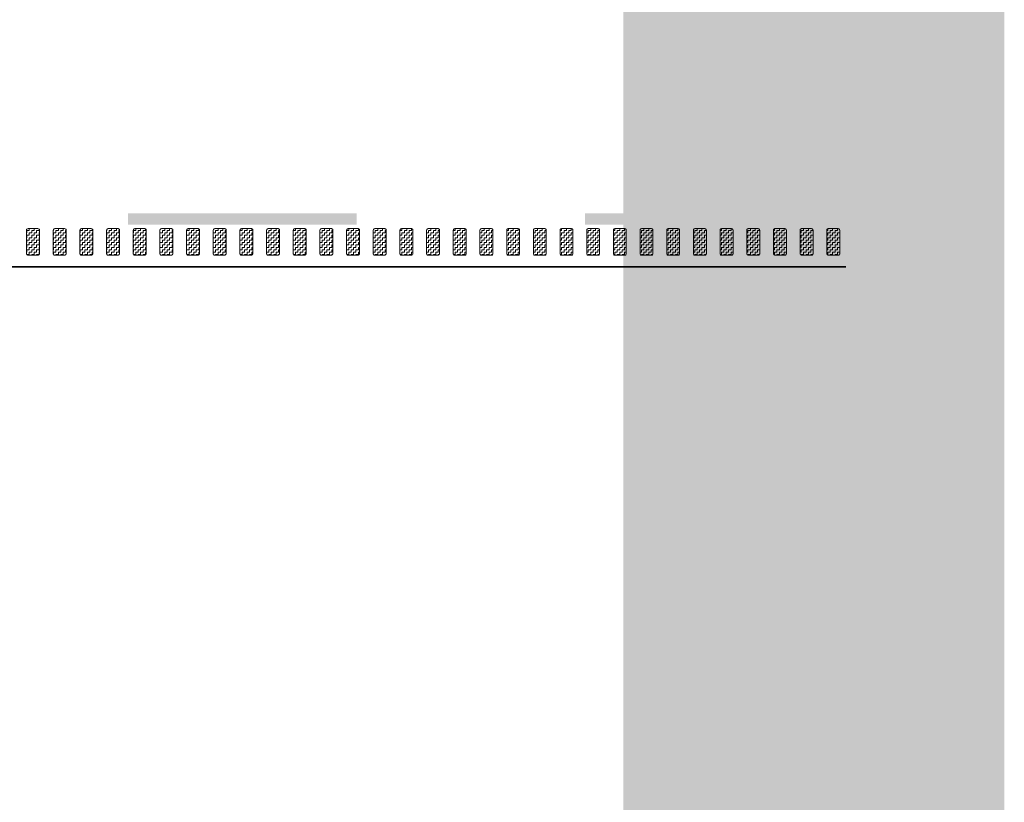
# Model space of a CAD drawing. Header units: metres. Extents: x -699 to 2316, y -1199 to 781.
# Tile 429 of 593: x 842 to 855, y -205 to -195. Entities that reach past the tile are written whole.
import ezdxf

# ---------------------------------------------------------------- set-up
doc = ezdxf.new("R2010")
doc.units = ezdxf.units.M
doc.linetypes.add('VW-3-3_STREEP', pattern=[6, 3, -3])
for name, color, linetype, lineweight in [('N-WA-VW-MARKERING_DYNAMISCH-G', 7, 'Continuous', 35), ('N-WE-VH-KANTVERHARDING-G', 210, 'Continuous', 35), ('N-WE-VW-MARKERING_LANGS_STREEP_33-G', 7, 'VW-3-3_STREEP', 13)]:
    doc.layers.add(name, color=color, linetype=linetype, lineweight=lineweight)
doc.layers.add('X-XX-AL-TEKENBLAD_VIEWPORT-G', color=7, linetype='Continuous', lineweight=18, plot=False)
pattern_1 = [(180, (0, 63.882073), (-0.03175, -0.03175), [0.03175, -0.03175]), (270, (-0.03175, 63.882073), (0.03175, -0.03175), [0.03175, -0.03175])]

msp = doc.modelspace()

# ---------------------------------------------------------------- hatches: boundary and pattern name
at = {"layer": 'N-WA-VW-MARKERING_DYNAMISCH-G', "lineweight": 9}
h = msp.add_hatch(dxfattribs=at)
h.set_pattern_fill('ZIGZAG', color=8, scale=0.01, angle=180, style=0)
h.set_pattern_definition(pattern_1)
edge = h.paths.add_edge_path()
edge.add_line((842.5017, -197.6506), (842.6317, -197.6506))
edge.add_arc((842.6317, -197.6706), 0.02, 0, 90, ccw=False)
edge.add_line((842.6517, -197.6706), (842.6517, -197.9806))
edge.add_arc((842.6317, -197.9806), 0.02, 270, 360, ccw=False)
edge.add_line((842.6317, -198.0006), (842.5017, -198.0006))
edge.add_arc((842.5017, -197.9806), 0.02, 180, 270, ccw=False)
edge.add_line((842.4817, -197.9806), (842.4817, -197.6706))
edge.add_arc((842.5017, -197.6706), 0.02, 90, 180, ccw=False)
h = msp.add_hatch(dxfattribs=at)
h.set_pattern_fill('ZIGZAG', color=8, scale=0.01, angle=180, style=0)
h.set_pattern_definition(pattern_1)
edge = h.paths.add_edge_path()
edge.add_line((842.8517, -197.6506), (842.9817, -197.6506))
edge.add_arc((842.9817, -197.6706), 0.02, 0, 90, ccw=False)
edge.add_line((843.0017, -197.6706), (843.0017, -197.9806))
edge.add_arc((842.9817, -197.9806), 0.02, 270, 360, ccw=False)
edge.add_line((842.9817, -198.0006), (842.8517, -198.0006))
edge.add_arc((842.8517, -197.9806), 0.02, 180, 270, ccw=False)
edge.add_line((842.8317, -197.9806), (842.8317, -197.6706))
edge.add_arc((842.8517, -197.6706), 0.02, 90, 180, ccw=False)
h = msp.add_hatch(dxfattribs=at)
h.set_pattern_fill('ZIGZAG', color=8, scale=0.01, angle=180, style=0)
h.set_pattern_definition(pattern_1)
edge = h.paths.add_edge_path()
edge.add_line((843.2017, -197.6506), (843.3317, -197.6506))
edge.add_arc((843.3317, -197.6706), 0.02, 0, 90, ccw=False)
edge.add_line((843.3517, -197.6706), (843.3517, -197.9806))
edge.add_arc((843.3317, -197.9806), 0.02, 270, 360, ccw=False)
edge.add_line((843.3317, -198.0006), (843.2017, -198.0006))
edge.add_arc((843.2017, -197.9806), 0.02, 180, 270, ccw=False)
edge.add_line((843.1817, -197.9806), (843.1817, -197.6706))
edge.add_arc((843.2017, -197.6706), 0.02, 90, 180, ccw=False)
h = msp.add_hatch(dxfattribs=at)
h.set_pattern_fill('ZIGZAG', color=8, scale=0.01, angle=180, style=0)
h.set_pattern_definition(pattern_1)
edge = h.paths.add_edge_path()
edge.add_line((843.5517, -197.6506), (843.6817, -197.6506))
edge.add_arc((843.6817, -197.6706), 0.02, 0, 90, ccw=False)
edge.add_line((843.7017, -197.6706), (843.7017, -197.9806))
edge.add_arc((843.6817, -197.9806), 0.02, 270, 360, ccw=False)
edge.add_line((843.6817, -198.0006), (843.5517, -198.0006))
edge.add_arc((843.5517, -197.9806), 0.02, 180, 270, ccw=False)
edge.add_line((843.5317, -197.9806), (843.5317, -197.6706))
edge.add_arc((843.5517, -197.6706), 0.02, 90, 180, ccw=False)
h = msp.add_hatch(dxfattribs=at)
h.set_pattern_fill('ZIGZAG', color=8, scale=0.01, angle=180, style=0)
h.set_pattern_definition(pattern_1)
edge = h.paths.add_edge_path()
edge.add_line((843.9017, -197.6506), (844.0317, -197.6506))
edge.add_arc((844.0317, -197.6706), 0.02, 0, 90, ccw=False)
edge.add_line((844.0517, -197.6706), (844.0517, -197.9806))
edge.add_arc((844.0317, -197.9806), 0.02, 270, 360, ccw=False)
edge.add_line((844.0317, -198.0006), (843.9017, -198.0006))
edge.add_arc((843.9017, -197.9806), 0.02, 180, 270, ccw=False)
edge.add_line((843.8817, -197.9806), (843.8817, -197.6706))
edge.add_arc((843.9017, -197.6706), 0.02, 90, 180, ccw=False)
h = msp.add_hatch(dxfattribs=at)
h.set_pattern_fill('ZIGZAG', color=8, scale=0.01, angle=180, style=0)
h.set_pattern_definition(pattern_1)
edge = h.paths.add_edge_path()
edge.add_line((844.2517, -197.6506), (844.3817, -197.6506))
edge.add_arc((844.3817, -197.6706), 0.02, 0, 90, ccw=False)
edge.add_line((844.4017, -197.6706), (844.4017, -197.9806))
edge.add_arc((844.3817, -197.9806), 0.02, 270, 360, ccw=False)
edge.add_line((844.3817, -198.0006), (844.2517, -198.0006))
edge.add_arc((844.2517, -197.9806), 0.02, 180, 270, ccw=False)
edge.add_line((844.2317, -197.9806), (844.2317, -197.6706))
edge.add_arc((844.2517, -197.6706), 0.02, 90, 180, ccw=False)
h = msp.add_hatch(dxfattribs=at)
h.set_pattern_fill('ZIGZAG', color=8, scale=0.01, angle=180, style=0)
h.set_pattern_definition(pattern_1)
edge = h.paths.add_edge_path()
edge.add_line((844.6017, -197.6506), (844.7317, -197.6506))
edge.add_arc((844.7317, -197.6706), 0.02, 0, 90, ccw=False)
edge.add_line((844.7517, -197.6706), (844.7517, -197.9806))
edge.add_arc((844.7317, -197.9806), 0.02, 270, 360, ccw=False)
edge.add_line((844.7317, -198.0006), (844.6017, -198.0006))
edge.add_arc((844.6017, -197.9806), 0.02, 180, 270, ccw=False)
edge.add_line((844.5817, -197.9806), (844.5817, -197.6706))
edge.add_arc((844.6017, -197.6706), 0.02, 90, 180, ccw=False)
h = msp.add_hatch(dxfattribs=at)
h.set_pattern_fill('ZIGZAG', color=8, scale=0.01, angle=180, style=0)
h.set_pattern_definition(pattern_1)
edge = h.paths.add_edge_path()
edge.add_line((844.9517, -197.6506), (845.0817, -197.6506))
edge.add_arc((845.0817, -197.6706), 0.02, 0, 90, ccw=False)
edge.add_line((845.1017, -197.6706), (845.1017, -197.9806))
edge.add_arc((845.0817, -197.9806), 0.02, 270, 360, ccw=False)
edge.add_line((845.0817, -198.0006), (844.9517, -198.0006))
edge.add_arc((844.9517, -197.9806), 0.02, 180, 270, ccw=False)
edge.add_line((844.9317, -197.9806), (844.9317, -197.6706))
edge.add_arc((844.9517, -197.6706), 0.02, 90, 180, ccw=False)
h = msp.add_hatch(dxfattribs=at)
h.set_pattern_fill('ZIGZAG', color=8, scale=0.01, angle=180, style=0)
h.set_pattern_definition(pattern_1)
edge = h.paths.add_edge_path()
edge.add_line((845.3017, -197.6506), (845.4317, -197.6506))
edge.add_arc((845.4317, -197.6706), 0.02, 0, 90, ccw=False)
edge.add_line((845.4517, -197.6706), (845.4517, -197.9806))
edge.add_arc((845.4317, -197.9806), 0.02, 270, 360, ccw=False)
edge.add_line((845.4317, -198.0006), (845.3017, -198.0006))
edge.add_arc((845.3017, -197.9806), 0.02, 180, 270, ccw=False)
edge.add_line((845.2817, -197.9806), (845.2817, -197.6706))
edge.add_arc((845.3017, -197.6706), 0.02, 90, 180, ccw=False)
h = msp.add_hatch(dxfattribs=at)
h.set_pattern_fill('ZIGZAG', color=8, scale=0.01, angle=180, style=0)
h.set_pattern_definition(pattern_1)
edge = h.paths.add_edge_path()
edge.add_line((845.6517, -197.6506), (845.7817, -197.6506))
edge.add_arc((845.7817, -197.6706), 0.02, 0, 90, ccw=False)
edge.add_line((845.8017, -197.6706), (845.8017, -197.9806))
edge.add_arc((845.7817, -197.9806), 0.02, 270, 360, ccw=False)
edge.add_line((845.7817, -198.0006), (845.6517, -198.0006))
edge.add_arc((845.6517, -197.9806), 0.02, 180, 270, ccw=False)
edge.add_line((845.6317, -197.9806), (845.6317, -197.6706))
edge.add_arc((845.6517, -197.6706), 0.02, 90, 180, ccw=False)
h = msp.add_hatch(dxfattribs=at)
h.set_pattern_fill('ZIGZAG', color=8, scale=0.01, angle=180, style=0)
h.set_pattern_definition(pattern_1)
edge = h.paths.add_edge_path()
edge.add_line((846.0017, -197.6506), (846.1317, -197.6506))
edge.add_arc((846.1317, -197.6706), 0.02, 0, 90, ccw=False)
edge.add_line((846.1517, -197.6706), (846.1517, -197.9806))
edge.add_arc((846.1317, -197.9806), 0.02, 270, 360, ccw=False)
edge.add_line((846.1317, -198.0006), (846.0017, -198.0006))
edge.add_arc((846.0017, -197.9806), 0.02, 180, 270, ccw=False)
edge.add_line((845.9817, -197.9806), (845.9817, -197.6706))
edge.add_arc((846.0017, -197.6706), 0.02, 90, 180, ccw=False)
h = msp.add_hatch(dxfattribs=at)
h.set_pattern_fill('ZIGZAG', color=8, scale=0.01, angle=180, style=0)
h.set_pattern_definition(pattern_1)
edge = h.paths.add_edge_path()
edge.add_line((846.3517, -197.6506), (846.4817, -197.6506))
edge.add_arc((846.4817, -197.6706), 0.02, 0, 90, ccw=False)
edge.add_line((846.5017, -197.6706), (846.5017, -197.9806))
edge.add_arc((846.4817, -197.9806), 0.02, 270, 360, ccw=False)
edge.add_line((846.4817, -198.0006), (846.3517, -198.0006))
edge.add_arc((846.3517, -197.9806), 0.02, 180, 270, ccw=False)
edge.add_line((846.3317, -197.9806), (846.3317, -197.6706))
edge.add_arc((846.3517, -197.6706), 0.02, 90, 180, ccw=False)
h = msp.add_hatch(dxfattribs=at)
h.set_pattern_fill('ZIGZAG', color=8, scale=0.01, angle=180, style=0)
h.set_pattern_definition(pattern_1)
edge = h.paths.add_edge_path()
edge.add_line((846.7017, -197.6506), (846.8317, -197.6506))
edge.add_arc((846.8317, -197.6706), 0.02, 0, 90, ccw=False)
edge.add_line((846.8517, -197.6706), (846.8517, -197.9806))
edge.add_arc((846.8317, -197.9806), 0.02, 270, 360, ccw=False)
edge.add_line((846.8317, -198.0006), (846.7017, -198.0006))
edge.add_arc((846.7017, -197.9806), 0.02, 180, 270, ccw=False)
edge.add_line((846.6817, -197.9806), (846.6817, -197.6706))
edge.add_arc((846.7017, -197.6706), 0.02, 90, 180, ccw=False)
h = msp.add_hatch(dxfattribs=at)
h.set_pattern_fill('ZIGZAG', color=8, scale=0.01, angle=180, style=0)
h.set_pattern_definition(pattern_1)
edge = h.paths.add_edge_path()
edge.add_line((847.0517, -197.6506), (847.1817, -197.6506))
edge.add_arc((847.1817, -197.6706), 0.02, 0, 90, ccw=False)
edge.add_line((847.2017, -197.6706), (847.2017, -197.9806))
edge.add_arc((847.1817, -197.9806), 0.02, 270, 360, ccw=False)
edge.add_line((847.1817, -198.0006), (847.0517, -198.0006))
edge.add_arc((847.0517, -197.9806), 0.02, 180, 270, ccw=False)
edge.add_line((847.0317, -197.9806), (847.0317, -197.6706))
edge.add_arc((847.0517, -197.6706), 0.02, 90, 180, ccw=False)
h = msp.add_hatch(dxfattribs=at)
h.set_pattern_fill('ZIGZAG', color=8, scale=0.01, angle=180, style=0)
h.set_pattern_definition(pattern_1)
edge = h.paths.add_edge_path()
edge.add_line((847.4017, -197.6506), (847.5317, -197.6506))
edge.add_arc((847.5317, -197.6706), 0.02, 0, 90, ccw=False)
edge.add_line((847.5517, -197.6706), (847.5517, -197.9806))
edge.add_arc((847.5317, -197.9806), 0.02, 270, 360, ccw=False)
edge.add_line((847.5317, -198.0006), (847.4017, -198.0006))
edge.add_arc((847.4017, -197.9806), 0.02, 180, 270, ccw=False)
edge.add_line((847.3817, -197.9806), (847.3817, -197.6706))
edge.add_arc((847.4017, -197.6706), 0.02, 90, 180, ccw=False)
h = msp.add_hatch(dxfattribs=at)
h.set_pattern_fill('ZIGZAG', color=8, scale=0.01, angle=180, style=0)
h.set_pattern_definition(pattern_1)
edge = h.paths.add_edge_path()
edge.add_line((847.7517, -197.6506), (847.8817, -197.6506))
edge.add_arc((847.8817, -197.6706), 0.02, 0, 90, ccw=False)
edge.add_line((847.9017, -197.6706), (847.9017, -197.9806))
edge.add_arc((847.8817, -197.9806), 0.02, 270, 360, ccw=False)
edge.add_line((847.8817, -198.0006), (847.7517, -198.0006))
edge.add_arc((847.7517, -197.9806), 0.02, 180, 270, ccw=False)
edge.add_line((847.7317, -197.9806), (847.7317, -197.6706))
edge.add_arc((847.7517, -197.6706), 0.02, 90, 180, ccw=False)
h = msp.add_hatch(dxfattribs=at)
h.set_pattern_fill('ZIGZAG', color=8, scale=0.01, angle=180, style=0)
h.set_pattern_definition(pattern_1)
edge = h.paths.add_edge_path()
edge.add_line((848.1017, -197.6506), (848.2317, -197.6506))
edge.add_arc((848.2317, -197.6706), 0.02, 0, 90, ccw=False)
edge.add_line((848.2517, -197.6706), (848.2517, -197.9806))
edge.add_arc((848.2317, -197.9806), 0.02, 270, 360, ccw=False)
edge.add_line((848.2317, -198.0006), (848.1017, -198.0006))
edge.add_arc((848.1017, -197.9806), 0.02, 180, 270, ccw=False)
edge.add_line((848.0817, -197.9806), (848.0817, -197.6706))
edge.add_arc((848.1017, -197.6706), 0.02, 90, 180, ccw=False)
h = msp.add_hatch(dxfattribs=at)
h.set_pattern_fill('ZIGZAG', color=8, scale=0.01, angle=180, style=0)
h.set_pattern_definition(pattern_1)
edge = h.paths.add_edge_path()
edge.add_line((848.4517, -197.6506), (848.5817, -197.6506))
edge.add_arc((848.5817, -197.6706), 0.02, 0, 90, ccw=False)
edge.add_line((848.6017, -197.6706), (848.6017, -197.9806))
edge.add_arc((848.5817, -197.9806), 0.02, 270, 360, ccw=False)
edge.add_line((848.5817, -198.0006), (848.4517, -198.0006))
edge.add_arc((848.4517, -197.9806), 0.02, 180, 270, ccw=False)
edge.add_line((848.4317, -197.9806), (848.4317, -197.6706))
edge.add_arc((848.4517, -197.6706), 0.02, 90, 180, ccw=False)
h = msp.add_hatch(dxfattribs=at)
h.set_pattern_fill('ZIGZAG', color=8, scale=0.01, angle=180, style=0)
h.set_pattern_definition(pattern_1)
edge = h.paths.add_edge_path()
edge.add_line((848.8017, -197.6506), (848.9317, -197.6506))
edge.add_arc((848.9317, -197.6706), 0.02, 0, 90, ccw=False)
edge.add_line((848.9517, -197.6706), (848.9517, -197.9806))
edge.add_arc((848.9317, -197.9806), 0.02, 270, 360, ccw=False)
edge.add_line((848.9317, -198.0006), (848.8017, -198.0006))
edge.add_arc((848.8017, -197.9806), 0.02, 180, 270, ccw=False)
edge.add_line((848.7817, -197.9806), (848.7817, -197.6706))
edge.add_arc((848.8017, -197.6706), 0.02, 90, 180, ccw=False)
h = msp.add_hatch(dxfattribs=at)
h.set_pattern_fill('ZIGZAG', color=8, scale=0.01, angle=180, style=0)
h.set_pattern_definition(pattern_1)
edge = h.paths.add_edge_path()
edge.add_line((849.1517, -197.6506), (849.2817, -197.6506))
edge.add_arc((849.2817, -197.6706), 0.02, 0, 90, ccw=False)
edge.add_line((849.3017, -197.6706), (849.3017, -197.9806))
edge.add_arc((849.2817, -197.9806), 0.02, 270, 360, ccw=False)
edge.add_line((849.2817, -198.0006), (849.1517, -198.0006))
edge.add_arc((849.1517, -197.9806), 0.02, 180, 270, ccw=False)
edge.add_line((849.1317, -197.9806), (849.1317, -197.6706))
edge.add_arc((849.1517, -197.6706), 0.02, 90, 180, ccw=False)
h = msp.add_hatch(dxfattribs=at)
h.set_pattern_fill('ZIGZAG', color=8, scale=0.01, angle=180, style=0)
h.set_pattern_definition(pattern_1)
edge = h.paths.add_edge_path()
edge.add_line((849.5017, -197.6506), (849.6317, -197.6506))
edge.add_arc((849.6317, -197.6706), 0.02, 0, 90, ccw=False)
edge.add_line((849.6517, -197.6706), (849.6517, -197.9806))
edge.add_arc((849.6317, -197.9806), 0.02, 270, 360, ccw=False)
edge.add_line((849.6317, -198.0006), (849.5017, -198.0006))
edge.add_arc((849.5017, -197.9806), 0.02, 180, 270, ccw=False)
edge.add_line((849.4817, -197.9806), (849.4817, -197.6706))
edge.add_arc((849.5017, -197.6706), 0.02, 90, 180, ccw=False)
h = msp.add_hatch(dxfattribs=at)
h.set_pattern_fill('ZIGZAG', color=8, scale=0.01, angle=180, style=0)
h.set_pattern_definition(pattern_1)
edge = h.paths.add_edge_path()
edge.add_line((849.8517, -197.6506), (849.9817, -197.6506))
edge.add_arc((849.9817, -197.6706), 0.02, 0, 90, ccw=False)
edge.add_line((850.0017, -197.6706), (850.0017, -197.9806))
edge.add_arc((849.9817, -197.9806), 0.02, 270, 360, ccw=False)
edge.add_line((849.9817, -198.0006), (849.8517, -198.0006))
edge.add_arc((849.8517, -197.9806), 0.02, 180, 270, ccw=False)
edge.add_line((849.8317, -197.9806), (849.8317, -197.6706))
edge.add_arc((849.8517, -197.6706), 0.02, 90, 180, ccw=False)
h = msp.add_hatch(dxfattribs=at)
h.set_pattern_fill('ZIGZAG', color=8, scale=0.01, angle=180, style=0)
h.set_pattern_definition(pattern_1)
edge = h.paths.add_edge_path()
edge.add_line((850.2017, -197.6506), (850.3317, -197.6506))
edge.add_arc((850.3317, -197.6706), 0.02, 0, 90, ccw=False)
edge.add_line((850.3517, -197.6706), (850.3517, -197.9806))
edge.add_arc((850.3317, -197.9806), 0.02, 270, 360, ccw=False)
edge.add_line((850.3317, -198.0006), (850.2017, -198.0006))
edge.add_arc((850.2017, -197.9806), 0.02, 180, 270, ccw=False)
edge.add_line((850.1817, -197.9806), (850.1817, -197.6706))
edge.add_arc((850.2017, -197.6706), 0.02, 90, 180, ccw=False)
h = msp.add_hatch(dxfattribs=at)
h.set_pattern_fill('ZIGZAG', color=8, scale=0.01, angle=180, style=0)
h.set_pattern_definition(pattern_1)
edge = h.paths.add_edge_path()
edge.add_line((850.5517, -197.6506), (850.6817, -197.6506))
edge.add_arc((850.6817, -197.6706), 0.02, 0, 90, ccw=False)
edge.add_line((850.7017, -197.6706), (850.7017, -197.9806))
edge.add_arc((850.6817, -197.9806), 0.02, 270, 360, ccw=False)
edge.add_line((850.6817, -198.0006), (850.5517, -198.0006))
edge.add_arc((850.5517, -197.9806), 0.02, 180, 270, ccw=False)
edge.add_line((850.5317, -197.9806), (850.5317, -197.6706))
edge.add_arc((850.5517, -197.6706), 0.02, 90, 180, ccw=False)
h = msp.add_hatch(dxfattribs=at)
h.set_pattern_fill('ZIGZAG', color=8, scale=0.01, angle=180, style=0)
h.set_pattern_definition(pattern_1)
edge = h.paths.add_edge_path()
edge.add_line((850.9017, -197.6506), (851.0317, -197.6506))
edge.add_arc((851.0317, -197.6706), 0.02, 0, 90, ccw=False)
edge.add_line((851.0517, -197.6706), (851.0517, -197.9806))
edge.add_arc((851.0317, -197.9806), 0.02, 270, 360, ccw=False)
edge.add_line((851.0317, -198.0006), (850.9017, -198.0006))
edge.add_arc((850.9017, -197.9806), 0.02, 180, 270, ccw=False)
edge.add_line((850.8817, -197.9806), (850.8817, -197.6706))
edge.add_arc((850.9017, -197.6706), 0.02, 90, 180, ccw=False)
h = msp.add_hatch(dxfattribs=at)
h.set_pattern_fill('ZIGZAG', color=8, scale=0.01, angle=180, style=0)
h.set_pattern_definition(pattern_1)
edge = h.paths.add_edge_path()
edge.add_line((851.2517, -197.6506), (851.3817, -197.6506))
edge.add_arc((851.3817, -197.6706), 0.02, 0, 90, ccw=False)
edge.add_line((851.4017, -197.6706), (851.4017, -197.9806))
edge.add_arc((851.3817, -197.9806), 0.02, 270, 360, ccw=False)
edge.add_line((851.3817, -198.0006), (851.2517, -198.0006))
edge.add_arc((851.2517, -197.9806), 0.02, 180, 270, ccw=False)
edge.add_line((851.2317, -197.9806), (851.2317, -197.6706))
edge.add_arc((851.2517, -197.6706), 0.02, 90, 180, ccw=False)
h = msp.add_hatch(dxfattribs=at)
h.set_pattern_fill('ZIGZAG', color=8, scale=0.01, angle=180, style=0)
h.set_pattern_definition(pattern_1)
edge = h.paths.add_edge_path()
edge.add_line((851.6017, -197.6506), (851.7317, -197.6506))
edge.add_arc((851.7317, -197.6706), 0.02, 0, 90, ccw=False)
edge.add_line((851.7517, -197.6706), (851.7517, -197.9806))
edge.add_arc((851.7317, -197.9806), 0.02, 270, 360, ccw=False)
edge.add_line((851.7317, -198.0006), (851.6017, -198.0006))
edge.add_arc((851.6017, -197.9806), 0.02, 180, 270, ccw=False)
edge.add_line((851.5817, -197.9806), (851.5817, -197.6706))
edge.add_arc((851.6017, -197.6706), 0.02, 90, 180, ccw=False)
h = msp.add_hatch(dxfattribs=at)
h.set_pattern_fill('ZIGZAG', color=8, scale=0.01, angle=180, style=0)
h.set_pattern_definition(pattern_1)
edge = h.paths.add_edge_path()
edge.add_line((851.9517, -197.6506), (852.0817, -197.6506))
edge.add_arc((852.0817, -197.6706), 0.02, 0, 90, ccw=False)
edge.add_line((852.1017, -197.6706), (852.1017, -197.9806))
edge.add_arc((852.0817, -197.9806), 0.02, 270, 360, ccw=False)
edge.add_line((852.0817, -198.0006), (851.9517, -198.0006))
edge.add_arc((851.9517, -197.9806), 0.02, 180, 270, ccw=False)
edge.add_line((851.9317, -197.9806), (851.9317, -197.6706))
edge.add_arc((851.9517, -197.6706), 0.02, 90, 180, ccw=False)
h = msp.add_hatch(dxfattribs=at)
h.set_pattern_fill('ZIGZAG', color=8, scale=0.01, angle=180, style=0)
h.set_pattern_definition(pattern_1)
edge = h.paths.add_edge_path()
edge.add_line((852.3017, -197.6506), (852.4317, -197.6506))
edge.add_arc((852.4317, -197.6706), 0.02, 0, 90, ccw=False)
edge.add_line((852.4517, -197.6706), (852.4517, -197.9806))
edge.add_arc((852.4317, -197.9806), 0.02, 270, 360, ccw=False)
edge.add_line((852.4317, -198.0006), (852.3017, -198.0006))
edge.add_arc((852.3017, -197.9806), 0.02, 180, 270, ccw=False)
edge.add_line((852.2817, -197.9806), (852.2817, -197.6706))
edge.add_arc((852.3017, -197.6706), 0.02, 90, 180, ccw=False)
h = msp.add_hatch(dxfattribs=at)
h.set_pattern_fill('ZIGZAG', color=8, scale=0.01, angle=180, style=0)
h.set_pattern_definition(pattern_1)
edge = h.paths.add_edge_path()
edge.add_line((852.6517, -197.6506), (852.7817, -197.6506))
edge.add_arc((852.7817, -197.6706), 0.02, 0, 90, ccw=False)
edge.add_line((852.8017, -197.6706), (852.8017, -197.9806))
edge.add_arc((852.7817, -197.9806), 0.02, 270, 360, ccw=False)
edge.add_line((852.7817, -198.0006), (852.6517, -198.0006))
edge.add_arc((852.6517, -197.9806), 0.02, 180, 270, ccw=False)
edge.add_line((852.6317, -197.9806), (852.6317, -197.6706))
edge.add_arc((852.6517, -197.6706), 0.02, 90, 180, ccw=False)
h = msp.add_hatch(dxfattribs=at)
h.set_pattern_fill('ZIGZAG', color=8, scale=0.01, angle=180, style=0)
h.set_pattern_definition(pattern_1)
edge = h.paths.add_edge_path()
edge.add_line((853.0017, -197.6506), (853.1317, -197.6506))
edge.add_arc((853.1317, -197.6706), 0.02, 0, 90, ccw=False)
edge.add_line((853.1517, -197.6706), (853.1517, -197.9806))
edge.add_arc((853.1317, -197.9806), 0.02, 270, 360, ccw=False)
edge.add_line((853.1317, -198.0006), (853.0017, -198.0006))
edge.add_arc((853.0017, -197.9806), 0.02, 180, 270, ccw=False)
edge.add_line((852.9817, -197.9806), (852.9817, -197.6706))
edge.add_arc((853.0017, -197.6706), 0.02, 90, 180, ccw=False)

# ---------------------------------------------------------------- linework, layer by layer
at = {"layer": 'N-WA-VW-MARKERING_DYNAMISCH-G', "color": 8, "lineweight": 9}
for points in [[(842.5017, -197.6506), (842.6317, -197.6506, -0.4142136), (842.6517, -197.6706), (842.6517, -197.9806, -0.4142136), (842.6317, -198.0006), (842.5017, -198.0006, -0.4142136), (842.4817, -197.9806), (842.4817, -197.6706, -0.4142136)], [(842.8517, -197.6506), (842.9817, -197.6506, -0.4142136), (843.0017, -197.6706), (843.0017, -197.9806, -0.4142136), (842.9817, -198.0006), (842.8517, -198.0006, -0.4142136), (842.8317, -197.9806), (842.8317, -197.6706, -0.4142136)], [(843.2017, -197.6506), (843.3317, -197.6506, -0.4142136), (843.3517, -197.6706), (843.3517, -197.9806, -0.4142136), (843.3317, -198.0006), (843.2017, -198.0006, -0.4142136), (843.1817, -197.9806), (843.1817, -197.6706, -0.4142136)], [(843.5517, -197.6506), (843.6817, -197.6506, -0.4142136), (843.7017, -197.6706), (843.7017, -197.9806, -0.4142136), (843.6817, -198.0006), (843.5517, -198.0006, -0.4142136), (843.5317, -197.9806), (843.5317, -197.6706, -0.4142136)], [(843.9017, -197.6506), (844.0317, -197.6506, -0.4142136), (844.0517, -197.6706), (844.0517, -197.9806, -0.4142136), (844.0317, -198.0006), (843.9017, -198.0006, -0.4142136), (843.8817, -197.9806), (843.8817, -197.6706, -0.4142136)], [(844.2517, -197.6506), (844.3817, -197.6506, -0.4142136), (844.4017, -197.6706), (844.4017, -197.9806, -0.4142136), (844.3817, -198.0006), (844.2517, -198.0006, -0.4142136), (844.2317, -197.9806), (844.2317, -197.6706, -0.4142136)], [(844.6017, -197.6506), (844.7317, -197.6506, -0.4142136), (844.7517, -197.6706), (844.7517, -197.9806, -0.4142136), (844.7317, -198.0006), (844.6017, -198.0006, -0.4142136), (844.5817, -197.9806), (844.5817, -197.6706, -0.4142136)], [(844.9517, -197.6506), (845.0817, -197.6506, -0.4142136), (845.1017, -197.6706), (845.1017, -197.9806, -0.4142136), (845.0817, -198.0006), (844.9517, -198.0006, -0.4142136), (844.9317, -197.9806), (844.9317, -197.6706, -0.4142136)], [(845.3017, -197.6506), (845.4317, -197.6506, -0.4142136), (845.4517, -197.6706), (845.4517, -197.9806, -0.4142136), (845.4317, -198.0006), (845.3017, -198.0006, -0.4142136), (845.2817, -197.9806), (845.2817, -197.6706, -0.4142136)], [(845.6517, -197.6506), (845.7817, -197.6506, -0.4142136), (845.8017, -197.6706), (845.8017, -197.9806, -0.4142136), (845.7817, -198.0006), (845.6517, -198.0006, -0.4142136), (845.6317, -197.9806), (845.6317, -197.6706, -0.4142136)], [(846.0017, -197.6506), (846.1317, -197.6506, -0.4142136), (846.1517, -197.6706), (846.1517, -197.9806, -0.4142136), (846.1317, -198.0006), (846.0017, -198.0006, -0.4142136), (845.9817, -197.9806), (845.9817, -197.6706, -0.4142136)], [(846.3517, -197.6506), (846.4817, -197.6506, -0.4142136), (846.5017, -197.6706), (846.5017, -197.9806, -0.4142136), (846.4817, -198.0006), (846.3517, -198.0006, -0.4142136), (846.3317, -197.9806), (846.3317, -197.6706, -0.4142136)], [(846.7017, -197.6506), (846.8317, -197.6506, -0.4142136), (846.8517, -197.6706), (846.8517, -197.9806, -0.4142136), (846.8317, -198.0006), (846.7017, -198.0006, -0.4142136), (846.6817, -197.9806), (846.6817, -197.6706, -0.4142136)], [(847.0517, -197.6506), (847.1817, -197.6506, -0.4142136), (847.2017, -197.6706), (847.2017, -197.9806, -0.4142136), (847.1817, -198.0006), (847.0517, -198.0006, -0.4142136), (847.0317, -197.9806), (847.0317, -197.6706, -0.4142136)], [(847.4017, -197.6506), (847.5317, -197.6506, -0.4142136), (847.5517, -197.6706), (847.5517, -197.9806, -0.4142136), (847.5317, -198.0006), (847.4017, -198.0006, -0.4142136), (847.3817, -197.9806), (847.3817, -197.6706, -0.4142136)], [(847.7517, -197.6506), (847.8817, -197.6506, -0.4142136), (847.9017, -197.6706), (847.9017, -197.9806, -0.4142136), (847.8817, -198.0006), (847.7517, -198.0006, -0.4142136), (847.7317, -197.9806), (847.7317, -197.6706, -0.4142136)], [(848.1017, -197.6506), (848.2317, -197.6506, -0.4142136), (848.2517, -197.6706), (848.2517, -197.9806, -0.4142136), (848.2317, -198.0006), (848.1017, -198.0006, -0.4142136), (848.0817, -197.9806), (848.0817, -197.6706, -0.4142136)], [(848.4517, -197.6506), (848.5817, -197.6506, -0.4142136), (848.6017, -197.6706), (848.6017, -197.9806, -0.4142136), (848.5817, -198.0006), (848.4517, -198.0006, -0.4142136), (848.4317, -197.9806), (848.4317, -197.6706, -0.4142136)], [(848.8017, -197.6506), (848.9317, -197.6506, -0.4142136), (848.9517, -197.6706), (848.9517, -197.9806, -0.4142136), (848.9317, -198.0006), (848.8017, -198.0006, -0.4142136), (848.7817, -197.9806), (848.7817, -197.6706, -0.4142136)], [(849.1517, -197.6506), (849.2817, -197.6506, -0.4142136), (849.3017, -197.6706), (849.3017, -197.9806, -0.4142136), (849.2817, -198.0006), (849.1517, -198.0006, -0.4142136), (849.1317, -197.9806), (849.1317, -197.6706, -0.4142136)], [(849.5017, -197.6506), (849.6317, -197.6506, -0.4142136), (849.6517, -197.6706), (849.6517, -197.9806, -0.4142136), (849.6317, -198.0006), (849.5017, -198.0006, -0.4142136), (849.4817, -197.9806), (849.4817, -197.6706, -0.4142136)], [(849.8517, -197.6506), (849.9817, -197.6506, -0.4142136), (850.0017, -197.6706), (850.0017, -197.9806, -0.4142136), (849.9817, -198.0006), (849.8517, -198.0006, -0.4142136), (849.8317, -197.9806), (849.8317, -197.6706, -0.4142136)], [(850.2017, -197.6506), (850.3317, -197.6506, -0.4142136), (850.3517, -197.6706), (850.3517, -197.9806, -0.4142136), (850.3317, -198.0006), (850.2017, -198.0006, -0.4142136), (850.1817, -197.9806), (850.1817, -197.6706, -0.4142136)], [(850.5517, -197.6506), (850.6817, -197.6506, -0.4142136), (850.7017, -197.6706), (850.7017, -197.9806, -0.4142136), (850.6817, -198.0006), (850.5517, -198.0006, -0.4142136), (850.5317, -197.9806), (850.5317, -197.6706, -0.4142136)], [(850.9017, -197.6506), (851.0317, -197.6506, -0.4142136), (851.0517, -197.6706), (851.0517, -197.9806, -0.4142136), (851.0317, -198.0006), (850.9017, -198.0006, -0.4142136), (850.8817, -197.9806), (850.8817, -197.6706, -0.4142136)], [(851.2517, -197.6506), (851.3817, -197.6506, -0.4142136), (851.4017, -197.6706), (851.4017, -197.9806, -0.4142136), (851.3817, -198.0006), (851.2517, -198.0006, -0.4142136), (851.2317, -197.9806), (851.2317, -197.6706, -0.4142136)], [(851.6017, -197.6506), (851.7317, -197.6506, -0.4142136), (851.7517, -197.6706), (851.7517, -197.9806, -0.4142136), (851.7317, -198.0006), (851.6017, -198.0006, -0.4142136), (851.5817, -197.9806), (851.5817, -197.6706, -0.4142136)], [(851.9517, -197.6506), (852.0817, -197.6506, -0.4142136), (852.1017, -197.6706), (852.1017, -197.9806, -0.4142136), (852.0817, -198.0006), (851.9517, -198.0006, -0.4142136), (851.9317, -197.9806), (851.9317, -197.6706, -0.4142136)], [(852.3017, -197.6506), (852.4317, -197.6506, -0.4142136), (852.4517, -197.6706), (852.4517, -197.9806, -0.4142136), (852.4317, -198.0006), (852.3017, -198.0006, -0.4142136), (852.2817, -197.9806), (852.2817, -197.6706, -0.4142136)], [(852.6517, -197.6506), (852.7817, -197.6506, -0.4142136), (852.8017, -197.6706), (852.8017, -197.9806, -0.4142136), (852.7817, -198.0006), (852.6517, -198.0006, -0.4142136), (852.6317, -197.9806), (852.6317, -197.6706, -0.4142136)], [(853.0017, -197.6506), (853.1317, -197.6506, -0.4142136), (853.1517, -197.6706), (853.1517, -197.9806, -0.4142136), (853.1317, -198.0006), (853.0017, -198.0006, -0.4142136), (852.9817, -197.9806), (852.9817, -197.6706, -0.4142136)]]:
    msp.add_lwpolyline(points, format="xyb", close=True, dxfattribs=at)
at = {"layer": 'N-WE-VH-KANTVERHARDING-G'}
msp.add_line((758.069, -198.1506), (853.2321, -198.1506), dxfattribs=at)
at = {"layer": 'N-WE-VW-MARKERING_LANGS_STREEP_33-G', "color": 253, "linetype": 'Continuous'}
for points in [[(843.8116, -197.6006), (846.8116, -197.6006), (843.8116, -197.4506), (846.8116, -197.4506)], [(849.8116, -197.6006), (852.8116, -197.6006), (849.8116, -197.4506), (852.8116, -197.4506)]]:
    msp.add_solid(points, dxfattribs=at)
at = {"layer": 'X-XX-AL-TEKENBLAD_VIEWPORT-G', "color": 3, "const_width": 5}
msp.add_lwpolyline([(758.069, -186.9347), (852.8116, -186.9347), (852.8116, -222.0794), (758.069, -222.0794)], close=True, dxfattribs=at)

doc.saveas('drawing.dxf')
